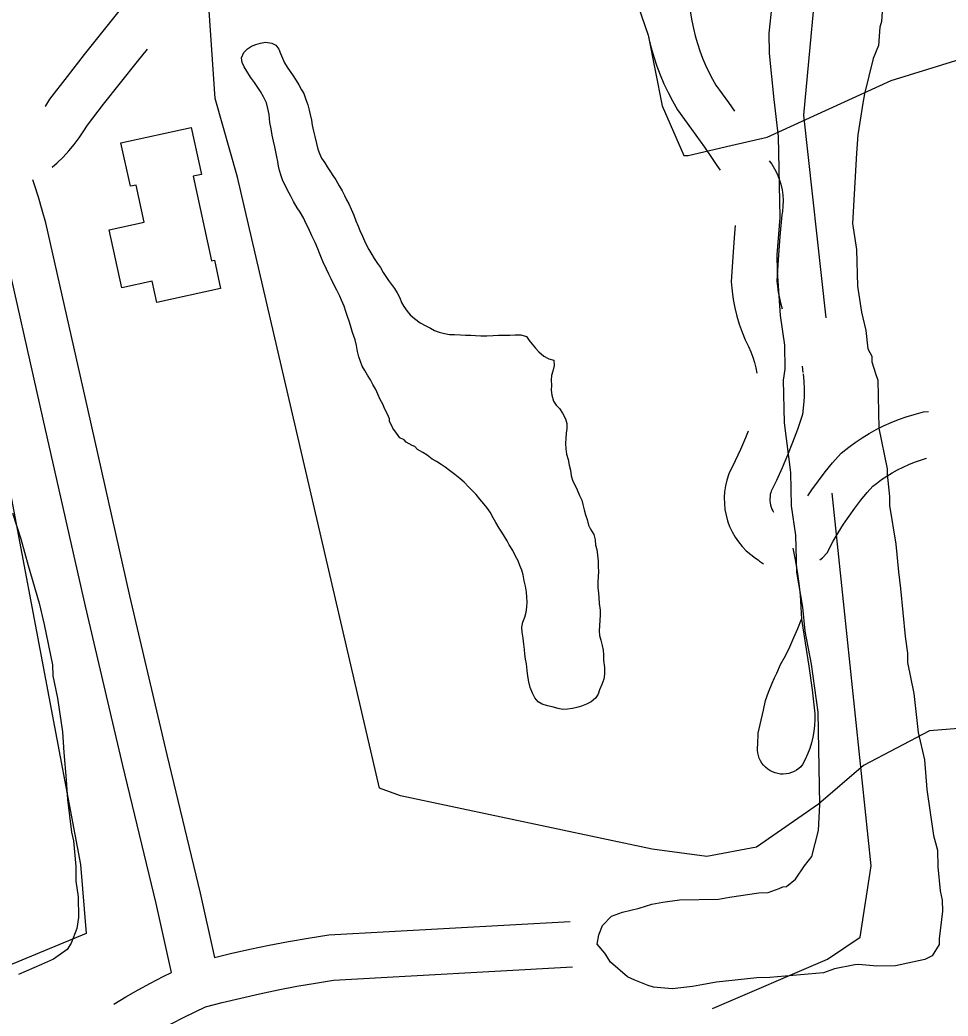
# Model space of a CAD drawing. Extents: x 3329297 to 3367176, y 649250 to 674653.
# Drawn here: x 3350538 to 3351148, y 661724 to 662380 of the extents above; entities that cross this region are included whole.
import ezdxf

# ---------------------------------------------------------------- set-up
doc = ezdxf.new("R2010")
doc.units = 0
for name, color, linetype in [('V-BLDG-OTLN', 7, 'Continuous'), ('V-ROAD-CNTR', 7, 'Continuous'), ('V-SITE-OTLN', 7, 'Continuous'), ('V-SITE-VEGE', 7, 'Continuous'), ('V-TOPO-SHOR', 7, 'Continuous')]:
    doc.layers.add(name, color=color, linetype=linetype)

msp = doc.modelspace()

# ---------------------------------------------------------------- linework, layer by layer
at = {"layer": 'V-BLDG-OTLN'}
msp.add_lwpolyline([(3350604.45, 662298.86), (3350650.75, 662309.02), (3350657.52, 662278.16), (3350651.94, 662276.94), (3350664.14, 662221.34), (3350665.92, 662221.73), (3350670.02, 662203.07), (3350628.17, 662193.89), (3350625.1, 662207.88), (3350605.03, 662203.47), (3350596.66, 662241.63), (3350619.78, 662246.71), (3350614.43, 662271.09), (3350610.71, 662270.3)], close=True, dxfattribs=at)
at = {"layer": 'V-ROAD-CNTR'}
msp.add_line((3351052.42, 662151.92), (3351053.04, 662147.75), dxfattribs=at)
for points in [[(3350977.4, 662412.6), (3350977.62, 662410.39), (3350977.93, 662404.68), (3350977.98, 662399.51), (3350978.18, 662394.33), (3350978.58, 662389.25), (3350979.18, 662384.18), (3350979.99, 662379.15), (3350981, 662374.15), (3350982.21, 662369.19), (3350983.61, 662364.29), (3350985.21, 662359.45), (3350987.01, 662354.68), (3350988.99, 662349.98), (3350991.17, 662345.37), (3350993.52, 662340.84), (3350995.8, 662336.88), (3351004.12, 662325.47), (3351008.11, 662319.84)], [(3350554.71, 662322.78), (3350555.01, 662323.21), (3350557.76, 662327.64), (3350569.29, 662342.63), (3350580.53, 662356.99), (3350591.88, 662371.26), (3350603.36, 662385.44), (3350615.53, 662400.24), (3350616.6, 662401.24)], [(3350951.6, 662368.17), (3350951.71, 662367.62), (3350953.2, 662361.5), (3350954.94, 662355.44), (3350956.92, 662349.45), (3350959.14, 662343.55), (3350961.6, 662337.74), (3350964.28, 662332.04), (3350967.19, 662326.45), (3350970.59, 662320.53), (3350979.76, 662307.96), (3350988.21, 662296.02), (3350993.26, 662288.65), (3350996.48, 662283.96), (3350998.5, 662280.92)], [(3350559.31, 662282.81), (3350562.51, 662285.7), (3350566.42, 662289.58), (3350570.14, 662293.64), (3350573.66, 662297.86), (3350577, 662302.25), (3350580.12, 662306.78), (3350582.45, 662310.53), (3350593, 662324.24), (3350604.08, 662338.41), (3350615.28, 662352.49), (3350621.86, 662360.62)], [(3351030.88, 662286.98), (3351032.53, 662284.77), (3351034.43, 662281.7), (3351036.09, 662278.47), (3351037.47, 662275.09), (3351038.56, 662271.63), (3351039.34, 662268.09), (3351039.84, 662264.49), (3351040.02, 662260.86), (3351039.91, 662257.24), (3351039.48, 662253.63), (3351039.06, 662251.56), (3351037.85, 662237.22), (3351036.77, 662222.07), (3351035.95, 662207.9), (3351036.24, 662204.62), (3351036.8, 662200.65), (3351037.55, 662196.71), (3351038.51, 662192.82), (3351039.46, 662189.62)], [(3350666.31, 661763), (3350656.84, 661805.37), (3350634.8, 661896.19), (3350610.31, 662000.79), (3350582.6, 662123.81), (3350554.99, 662246.2), (3350552.77, 662254.69), (3350550.35, 662263.05), (3350547.73, 662271.35), (3350546.62, 662274.57)], [(3350637.79, 661753.09), (3350627.62, 661798.56), (3350605.61, 661889.24), (3350581.07, 661994.08), (3350553.33, 662117.21), (3350525.84, 662239.1), (3350523.84, 662246.72), (3350521.63, 662254.37), (3350521.39, 662255.15)], [(3351008.35, 662244.48), (3351007.94, 662239.54), (3351006.83, 662223.99), (3351005.88, 662207.44), (3351006.43, 662201.22), (3351007.19, 662195.75), (3351008.23, 662190.32), (3351009.55, 662184.94), (3351011.13, 662179.65), (3351012.99, 662174.44), (3351015.1, 662169.33), (3351017.21, 662164.89), (3351018.73, 662161.39), (3351020.02, 662157.96), (3351021.12, 662154.47), (3351022.04, 662150.93), (3351022.77, 662147.35), (3351022.78, 662147.26)], [(3351053.14, 662146.97), (3351053.6, 662142.14), (3351053.81, 662136.91), (3351053.76, 662131.67), (3351053.43, 662126.44), (3351052.68, 662120.07), (3351049.35, 662110.2), (3351046.24, 662101.73), (3351042.91, 662093.34), (3351039.38, 662085.03), (3351035.62, 662076.82), (3351032.2, 662069.83), (3351031.9, 662068.91), (3351031.58, 662067.55), (3351031.38, 662066.17), (3351031.29, 662064.78), (3351031.31, 662063.38), (3351031.45, 662062), (3351031.71, 662060.62), (3351032.08, 662059.28), (3351032.56, 662057.98), (3351033.15, 662056.7), (3351033.62, 662055.88)], [(3351056.25, 662066.75), (3351058.78, 662070.51), (3351063.17, 662076.59), (3351067.75, 662082.52), (3351072.53, 662088.3), (3351078.18, 662094.7), (3351083.14, 662098.68), (3351087.48, 662101.86), (3351091.94, 662104.86), (3351096.53, 662107.67), (3351101.24, 662110.28), (3351106.05, 662112.69), (3351110.95, 662114.89), (3351115.95, 662116.88), (3351121.02, 662118.66), (3351126.17, 662120.23), (3351132.31, 662121.82), (3351135.62, 662122.09)], [(3351016.96, 662109.26), (3351015.17, 662104.75), (3351011.93, 662097.15), (3351008.5, 662089.65), (3351004.33, 662081.12), (3351002.99, 662077.01), (3351002.1, 662073.22), (3351001.52, 662069.36), (3351001.27, 662065.48), (3351001.34, 662061.59), (3351001.74, 662057.71), (3351002.45, 662053.89), (3351003.48, 662050.13), (3351004.82, 662046.47), (3351006.46, 662042.95), (3351008.38, 662039.57), (3351010.58, 662036.35), (3351013.04, 662033.34), (3351015.75, 662030.53), (3351018.67, 662027.97), (3351021.8, 662025.65), (3351023.48, 662024.62), (3351024.49, 662023.72), (3351027.01, 662021.95)], [(3351064.24, 662024.47), (3351065.86, 662025.88), (3351068.89, 662029.2), (3351072.98, 662036.77), (3351076.27, 662042.41), (3351079.74, 662047.93), (3351083.38, 662053.34), (3351087.2, 662058.63), (3351091.19, 662063.79), (3351095.34, 662068.81), (3351098.96, 662072.92), (3351101.41, 662074.87), (3351104.72, 662077.31), (3351108.13, 662079.6), (3351111.64, 662081.74), (3351115.24, 662083.74), (3351118.91, 662085.58), (3351122.66, 662087.26), (3351126.48, 662088.79), (3351130.36, 662090.15), (3351134.3, 662091.34), (3351134.31, 662091.35)], [(3351046.43, 662032.19), (3351048, 662024.51), (3351049.32, 662016.79), (3351050.38, 662009.02), (3351051.18, 662001.22), (3351051.71, 661993.4), (3351051.98, 661985.57), (3351054.55, 661970.06), (3351056.9, 661954.51), (3351059.02, 661938.93), (3351060.92, 661923.32)], [(3351035.86, 661950), (3351038.37, 661955.68), (3351041.47, 661961.48), (3351044.39, 661967.37), (3351047.11, 661973.36), (3351049.64, 661979.43), (3351051.98, 661985.57)], [(3351060.92, 661923.32), (3351060.91, 661919.44), (3351060.67, 661915.58), (3351060.21, 661911.72), (3351059.52, 661907.91), (3351058.6, 661904.14), (3351057.47, 661900.44), (3351056.12, 661896.81), (3351054.56, 661893.27), (3351052.79, 661889.83), (3351051.58, 661888.47), (3351050.22, 661887.24), (3351048.74, 661886.18), (3351047.15, 661885.28), (3351045.46, 661884.56), (3351043.71, 661884.03), (3351041.91, 661883.7), (3351040.09, 661883.57), (3351038.26, 661883.64), (3351036.45, 661883.9), (3351034.69, 661884.37), (3351032.98, 661885.02), (3351031.35, 661885.86), (3351029.83, 661886.88), (3351028.43, 661888.05), (3351027.17, 661889.37), (3351026.05, 661890.82), (3351025.11, 661892.38), (3351024.34, 661894.04), (3351023.76, 661895.77), (3351023.38, 661897.56), (3351023.19, 661899.38), (3351023.2, 661901.2), (3351023.41, 661903.02), (3351023.68, 661910.61), (3351024.96, 661916.28), (3351027.14, 661925.74), (3351028.44, 661932.08), (3351030.33, 661937.59), (3351032.81, 661943.45), (3351034.39, 661946.91), (3351035.86, 661950)], [(3350666.01, 661762.93), (3350676.44, 661765.48), (3350689.17, 661768.37), (3350701.95, 661771.05), (3350714.78, 661773.5), (3350727.65, 661775.74), (3350741.16, 661777.85), (3350899.87, 661786.65)], [(3350615.37, 661706.66), (3350622.89, 661711.2), (3350630.36, 661715.48), (3350637.92, 661719.59), (3350645.58, 661723.53), (3350653.32, 661727.29), (3350660.13, 661730.4), (3350671.14, 661733.3), (3350683.33, 661736.28), (3350695.56, 661739.06), (3350707.85, 661741.63), (3350720.17, 661743.99), (3350732.53, 661746.14), (3350744.32, 661747.98), (3350901.53, 661756.69)], [(3350599.86, 661732.34), (3350607.67, 661737.05), (3350615.73, 661741.68), (3350623.9, 661746.12), (3350632.17, 661750.36), (3350637.75, 661753.07)]]:
    msp.add_lwpolyline(points, dxfattribs=at)
at = {"layer": 'V-SITE-OTLN'}
for points in [[(3350927.8, 662437.9), (3350951.17, 662369.7), (3350960.37, 662323.2), (3350974.77, 662290.53), (3350977.52, 662290.59), (3351005.63, 662297.14), (3351029.46, 662302.64), (3351111.1, 662340.02), (3351168.42, 662357.68)], [(3351547.7, 661945.2), (3351136.35, 661912.04), (3351092.88, 661889.18), (3351063.18, 661863.84), (3351022.56, 661835.54), (3350989.73, 661829.38), (3350953.92, 661834.14), (3350788.39, 661869.19), (3350774.55, 661874.4), (3350681.16, 662276.27), (3350666.36, 662328.15), (3350662.43, 662385.76)], [(3350531.74, 662068.02), (3350577.79, 661824.16), (3350581.65, 661778.8), (3350469.73, 661732.53)]]:
    msp.add_lwpolyline(points, dxfattribs=at)
at = {"layer": 'V-SITE-VEGE'}
for points in [[(3351105.68, 662392.13), (3351104.74, 662378.73), (3351103.6, 662375.06), (3351102.63, 662362.88), (3351099.16, 662354.3), (3351093.56, 662331.08), (3351092.46, 662324.97), (3351089.24, 662304.24), (3351088.28, 662292.06), (3351085.58, 662245.79), (3351088.36, 662228.82), (3351088.86, 662204.51), (3351091.64, 662187.55), (3351094.32, 662175.44), (3351095.78, 662163.31), (3351098.31, 662158.5), (3351098.39, 662154.85), (3351100.99, 662146.39), (3351102.28, 662142.77), (3351102.93, 662111.17)], [(3351102.93, 662111.17), (3351108.34, 662084.53), (3351108.42, 662080.88), (3351109.93, 662066.32), (3351110.06, 662060.24), (3351114.23, 662034.79), (3351115.81, 662016.58), (3351117.26, 662005.67), (3351120.33, 661974.11), (3351121.77, 661963.2), (3351121.9, 661957.12), (3351125.97, 661936.54), (3351128.92, 661911.06), (3351132.94, 661892.9), (3351134.56, 661873.48), (3351138.83, 661843.16), (3351141.46, 661833.49), (3351141.68, 661822.55), (3351143.22, 661806.77), (3351144.56, 661800.72), (3351144.71, 661793.43), (3351142.66, 661775.14), (3351142.73, 661771.5), (3351138.02, 661764.1), (3351133.21, 661761.57), (3351113.83, 661757.53), (3351101.68, 661757.28), (3351089.5, 661758.25), (3351087.07, 661758.2), (3351073.75, 661755.49), (3351066.5, 661752.91), (3351031.3, 661749.76), (3351022.79, 661749.58), (3350996.1, 661746.6), (3350987.62, 661745.21), (3350980.35, 661743.85), (3350967, 661742.36), (3350954.83, 661743.32), (3350951.15, 661744.46), (3350942.57, 661747.93), (3350937.66, 661750.27), (3350926.52, 661759.76), (3350922.75, 661765.77), (3350917.76, 661771.75), (3350918.85, 661777.85), (3350921.16, 661783.98), (3350927.11, 661790.18), (3350934.35, 661792.76), (3350945.24, 661795.42), (3350953.7, 661798.02), (3350960.97, 661799.39), (3350971.88, 661800.83), (3350997.41, 661801.35), (3351004.68, 661802.71), (3351024.08, 661805.55), (3351030.15, 661805.67), (3351037.4, 661808.25), (3351039.81, 661809.52), (3351042.23, 661809.57), (3351048.21, 661814.55), (3351054.12, 661823.19), (3351058.85, 661829.36), (3351063.37, 661846.48), (3351064.23, 661863.52), (3351062.99, 661924.3), (3351058.69, 661955.83), (3351054.6, 661977.63), (3351053.06, 661993.41), (3351048.94, 662016.43), (3351048.44, 662040.74), (3351045.61, 662060.14), (3351045.16, 662082.01), (3351040.84, 662114.76), (3351040.27, 662142.71), (3351041.33, 662150.04), (3351041.01, 662165.84), (3351038.18, 662185.23), (3351036.36, 662214.38), (3351036.14, 662225.32), (3351038.07, 662249.68), (3351036.97, 662303.16), (3351034.05, 662327.42), (3351030.99, 662357.76), (3351030.72, 662371.13), (3351032.77, 662389.42)], [(3350533.13, 662055.19), (3350538.58, 662038.31), (3350543.46, 662020.86), (3350550.77, 661996.09), (3350553.89, 661982), (3350559.53, 661955.5), (3350559.68, 661948.14), (3350562.81, 661933.48), (3350566.09, 661911.46), (3350566.94, 661897.9), (3350568.44, 661879.8), (3350569.27, 661866.79)], [(3350569.27, 661866.79), (3350571.98, 661845.33), (3350573.23, 661839.7), (3350574.71, 661822.73), (3350574.91, 661813.11)], [(3350574.91, 661813.11), (3350576.25, 661802.95), (3350576.53, 661789.36), (3350575.54, 661781.98), (3350571.78, 661772.28), (3350569.03, 661768.26), (3350560.1, 661761.84), (3350552.25, 661758.29), (3350537.09, 661751.75)]]:
    msp.add_lwpolyline(points, dxfattribs=at)
at = {"layer": 'V-TOPO-SHOR'}
for points in [[(3351068.34, 662183.79), (3351053.67, 662317.18), (3351064.27, 662432.59), (3351023.69, 662915.71), (3351012.36, 663186.14), (3350957.07, 663820.68), (3350951.78, 664711.33), (3350998.47, 664812.39), (3350987.42, 664934.97), (3351039.91, 665778.86), (3351075.6, 665977.25), (3351093.57, 666009.74), (3351129.56, 666045.87), (3351183.59, 666074.82), (3351424.94, 666208.69)], [(3350696.37, 662332.7), (3350694.6, 662335.32), (3350692.35, 662338.56), (3350689.62, 662342.09), (3350687.2, 662346.1), (3350685.58, 662348.88), (3350684.27, 662351.66), (3350683.73, 662354.93), (3350685.38, 662358.4), (3350687.68, 662360.79), (3350690.29, 662362.56), (3350693.24, 662363.56), (3350696.34, 662364.56), (3350699.61, 662365.09), (3350703.68, 662364.55), (3350706.37, 662363.05), (3350708.3, 662360.43), (3350709.45, 662357.64), (3350710.76, 662354.55), (3350712.07, 662351.61), (3350713.85, 662348.68), (3350715.78, 662345.91), (3350717.71, 662342.98), (3350719.81, 662339.9), (3350721.58, 662336.97), (3350723.21, 662333.88), (3350724.67, 662331.26), (3350726.15, 662327.38), (3350727.32, 662323.81), (3350728.32, 662320.4), (3350728.85, 662317.44), (3350729.71, 662313.87), (3350730.24, 662310.6), (3350731.11, 662306.56), (3350731.96, 662303.14), (3350733.15, 662298.48), (3350734, 662294.75)], [(3350785.71, 662107.99), (3350783.37, 662111.18), (3350781.04, 662115.88), (3350781.06, 662117.23), (3350779.74, 662120.32), (3350778.11, 662123.73), (3350776.64, 662126.97), (3350775.02, 662130.06), (3350773.54, 662133.47), (3350772.07, 662136.72), (3350770.13, 662139.96), (3350768.66, 662143.05), (3350766.72, 662145.98), (3350764.79, 662149.06), (3350763.17, 662151.99), (3350762.01, 662155.09), (3350761.01, 662158.2), (3350760.16, 662161.62), (3350759.3, 662165.5), (3350758.44, 662169.23), (3350756.78, 662174.2), (3350755.94, 662177.14), (3350754.76, 662181.03), (3350753.59, 662184.75), (3350752.43, 662188), (3350751.27, 662191.41), (3350749.63, 662195.29), (3350748.48, 662198.07), (3350746.53, 662201.94), (3350744.09, 662206.57), (3350742.78, 662209.51), (3350741.31, 662212.6), (3350739.68, 662215.69), (3350737.56, 662220.33), (3350736.41, 662223.12), (3350735.1, 662226.22), (3350733.94, 662229.16), (3350732.14, 662233.34), (3350730.02, 662237.67), (3350727.73, 662242.78), (3350726.27, 662245.56), (3350724.47, 662249.58), (3350722.36, 662253.28), (3350720.43, 662256.21), (3350718, 662260.22), (3350716.21, 662263.78), (3350713.94, 662267.79), (3350712.64, 662270.58), (3350711.01, 662273.98), (3350709.85, 662277.23), (3350708.68, 662280.64), (3350708, 662283.6), (3350707.62, 662286.71), (3350706.94, 662289.67), (3350706.4, 662293.09), (3350705.71, 662296.2), (3350704.85, 662300.08), (3350703.99, 662303.97), (3350703.28, 662308.02), (3350702.41, 662312.37), (3350701.99, 662317.52), (3350701.13, 662321.4), (3350700.12, 662325.13), (3350698.32, 662329.15), (3350696.37, 662332.7)], [(3350734, 662294.75), (3350735.16, 662291.81), (3350736.47, 662288.71), (3350738.56, 662285.79), (3350740.18, 662283.17), (3350741.79, 662280.54), (3350743.89, 662277.46), (3350745.82, 662274.54), (3350748.08, 662270.68), (3350749.87, 662267.43), (3350751.49, 662264.35), (3350752.8, 662261.41), (3350754.26, 662258.78), (3350755.9, 662255.22), (3350757.54, 662251.35), (3350759.02, 662247.63), (3350760.5, 662244.07), (3350761.65, 662241.13), (3350763.29, 662237.42), (3350764.6, 662234.32), (3350765.91, 662231.54), (3350767.53, 662228.76), (3350769.47, 662225.52), (3350770.93, 662222.89), (3350773.18, 662219.51), (3350775.11, 662216.89), (3350777.05, 662213.65), (3350778.66, 662211.03), (3350780.44, 662208.41), (3350782.52, 662205.8), (3350784.45, 662203.03), (3350786.07, 662200.25), (3350787.85, 662196.85), (3350789.01, 662193.91), (3350790.62, 662191.29), (3350792.72, 662188.2), (3350794.8, 662185.75), (3350797.5, 662183.31), (3350801.31, 662180.57), (3350805.1, 662178.46), (3350808.1, 662176.97), (3350810.78, 662175.46), (3350813.77, 662174.43), (3350817.22, 662173.56), (3350820.67, 662172.85), (3350823.8, 662172.76), (3350827.86, 662172.53), (3350831.14, 662172.44), (3350834.58, 662172.36), (3350837.71, 662172.11), (3350841.15, 662171.86), (3350845.05, 662171.94), (3350849.26, 662172.19), (3350852.7, 662172.26), (3350856.6, 662172.34), (3350860.35, 662172.42), (3350863.78, 662172.64), (3350867.53, 662172.56), (3350871.14, 662171.39), (3350873.07, 662168.93), (3350874.99, 662166.47), (3350877.08, 662163.86), (3350879.31, 662161.4), (3350882.65, 662158.51), (3350885.96, 662156.86)], [(3350885.96, 662156.86), (3350889.11, 662155.83), (3350889.49, 662152.4), (3350888.62, 662148.79), (3350887.75, 662145.81), (3350887.34, 662142.83), (3350887.57, 662139.24), (3350887.48, 662136.12), (3350887.86, 662132.85), (3350889.03, 662128.97), (3350890.65, 662126.34), (3350892.88, 662124.05), (3350894.97, 662120.97), (3350896.77, 662117.41), (3350897.77, 662114.31), (3350897.83, 662111.03), (3350897.27, 662107.9), (3350897.03, 662104.61), (3350896.79, 662101.17), (3350897.02, 662097.59), (3350897.56, 662094.16), (3350898.56, 662090.59), (3350899.27, 662086.86), (3350900.12, 662083.59), (3350900.66, 662079.86), (3350901.67, 662076.29), (3350903.13, 662073.51), (3350904.6, 662070.57), (3350906.08, 662066.85), (3350907.54, 662063.92), (3350908.23, 662060.96), (3350909.08, 662057.55), (3350910.09, 662054.13), (3350911.09, 662051.18), (3350911.94, 662047.45), (3350913.38, 662044.69), (3350915.53, 662041.26)], [(3350792.09, 662101.88), (3350790.67, 662103.58), (3350787.86, 662104.91), (3350785.71, 662107.99)], [(3350871.31, 662003.21), (3350870.6, 662007.25), (3350869.75, 662010.83), (3350869.05, 662014.72), (3350868.05, 662017.82), (3350866.89, 662020.77), (3350865.73, 662023.86), (3350863.95, 662026.95), (3350862.16, 662030.66), (3350859.9, 662034.52), (3350858.44, 662037.14), (3350856.82, 662039.92), (3350855.04, 662042.85), (3350853.27, 662045.47), (3350851.01, 662049.17), (3350849.38, 662052.26), (3350847.27, 662055.97), (3350845.18, 662059.05), (3350843.1, 662061.35), (3350840.54, 662064.57), (3350838.14, 662067.49), (3350835.91, 662069.63), (3350833.04, 662072.54), (3350830.16, 662075.6), (3350827.3, 662078.04), (3350823.97, 662080.63), (3350820.63, 662083.37), (3350817.78, 662085.5), (3350815.09, 662087.32), (3350811.93, 662089.28), (3350809.08, 662090.79), (3350805.8, 662093.48), (3350802.99, 662095.16), (3350799.48, 662097.17), (3350797.7, 662099.22), (3350795.95, 662099.88), (3350792.09, 662101.88)], [(3350993.48, 661729.3), (3351069.14, 661761.9), (3351090.75, 661776.36), (3351097.87, 661823.25), (3351072.17, 662068.41)], [(3350915.53, 662041.26), (3350916.3, 662037.81), (3350916.58, 662034.28), (3350917.43, 662031.33), (3350917.81, 662027.74), (3350918.36, 662023.69), (3350918.28, 662019.94), (3350918.51, 662016.83), (3350918.26, 662013.7), (3350918.18, 662009.95), (3350918.1, 662006.2), (3350918.48, 662002.77), (3350918.86, 661999.66), (3350919.09, 661995.91), (3350919.65, 661991.4), (3350919.72, 661988.12), (3350919.47, 661984.83), (3350919.23, 661981.24), (3350918.99, 661977.95), (3350919.21, 661974.83), (3350920.06, 661971.73), (3350921.06, 661968.31), (3350921.59, 661965.2), (3350921.81, 661962.08), (3350921.89, 661958.49), (3350922.45, 661953.82), (3350922.54, 661949.29), (3350921.98, 661946.16), (3350920.65, 661942.54), (3350919.32, 661939.08), (3350918.28, 661936.24), (3350916.62, 661933.56), (3350913.7, 661931.15), (3350910.62, 661929.53), (3350907.36, 661928.21), (3350904.41, 661927.37), (3350901.46, 661926.69), (3350898.19, 661926.31), (3350894.91, 661926.08), (3350891.94, 661926.65), (3350888.16, 661927.82), (3350885.02, 661928.54), (3350881.41, 661929.55), (3350878.88, 661931.22), (3350876.8, 661933.83), (3350875.17, 661936.92), (3350873.69, 661940.64), (3350872.68, 661944.37), (3350871.98, 661948.1), (3350871.59, 661951.68), (3350871.19, 661956.05), (3350870.49, 661959.31), (3350870.12, 661962.43), (3350869.9, 661965.55), (3350869.52, 661968.97), (3350869.12, 661973.03), (3350868.41, 661977.07), (3350868.04, 661980.19), (3350868.75, 661983.64), (3350870.09, 661986.79), (3350870.96, 661990.09), (3350871.51, 661993.38), (3350871.75, 661996.97), (3350871.53, 662000.09), (3350871.31, 662003.21)]]:
    msp.add_lwpolyline(points, dxfattribs=at)

doc.saveas('drawing.dxf')
